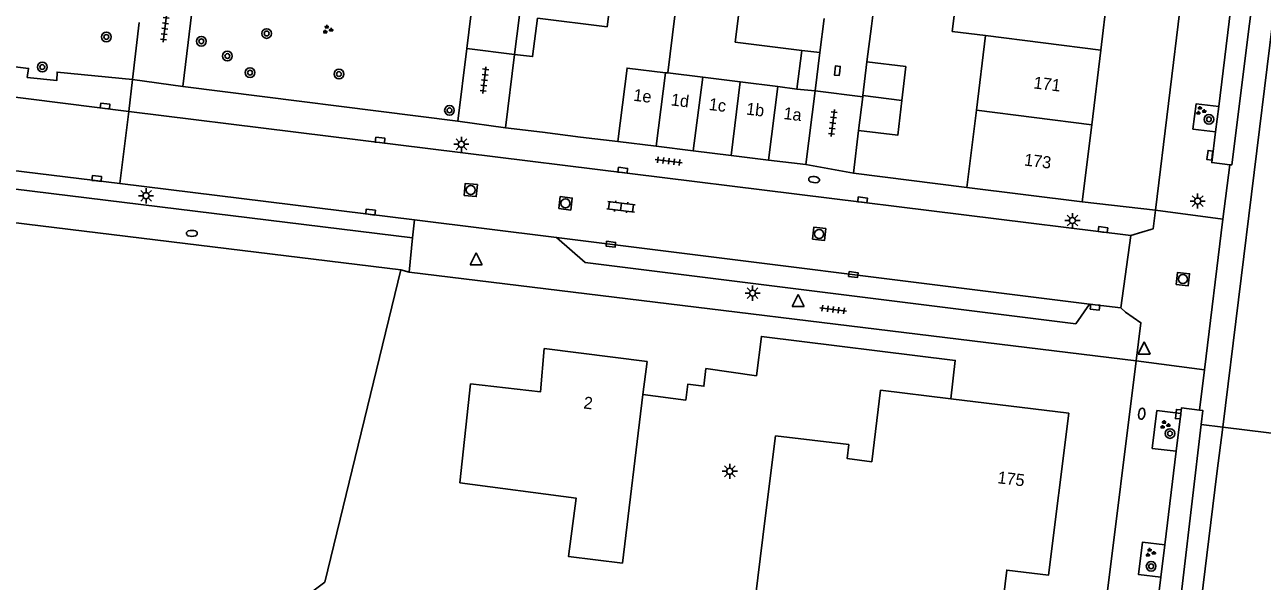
# Model space of a CAD drawing. Extents: x 131000 to 133014, y 396499 to 399001.
# Drawn here: x 131515.9 to 131618.1, y 396702.6 to 396748.5 of the extents above; entities that cross this region are included whole.
import ezdxf

# ---------------------------------------------------------------- set-up
doc = ezdxf.new("R2010")
doc.units = 0
for name, color, linetype in [('gg-afsc-erfafscheiding', 7, 'Continuous'), ('gg-afsc-hekwerk', 7, 'Continuous'), ('gg-afsc-muur', 7, 'Continuous'), ('gg-anno-huisnummerreeks BGT', 7, 'Continuous'), ('gg-bbg-bijgebouw', 7, 'Continuous'), ('gg-bbg-gedigitaliseerde bebouwing', 7, 'Continuous'), ('gg-bbg-hoofdgebouw', 7, 'Continuous'), ('gg-bbg-luifel en loopbrug', 7, 'Continuous'), ('gg-bbg-tussenscheiding', 7, 'Continuous'), ('gg-knt-verharding', 7, 'Continuous'), ('gg-knt-verharding nz', 7, 'Continuous'), ('gt-grn-groengrens', 7, 'Continuous'), ('gt-grn-vlakafsluiter', 7, 'Continuous'), ('gt-grn-weggrens', 7, 'Continuous'), ('gt-symb-boom', 7, 'Continuous'), ('gt-symb-brandkraan', 7, 'Continuous'), ('gt-symb-groenvak', 7, 'Continuous'), ('gt-symb-klinker verharding', 7, 'Continuous'), ('gt-symb-kolk', 7, 'Continuous'), ('gt-symb-kolk center center', 7, 'Continuous'), ('gt-symb-lichtmast', 7, 'Continuous'), ('gt-symb-rioolschacht', 7, 'Continuous'), ('gt-symb-tegel verharding', 7, 'Continuous'), ('gt-symb-waterafsluiter', 7, 'Continuous')]:
    doc.layers.add(name, color=color, linetype=linetype)

# ---------------------------------------------------------------- blocks, each defined once
blk = doc.blocks.new('gt0-BOOM')
at = {"layer": 'gt-symb-boom'}
for radius in [0.4, 0.2]:
    blk.add_circle((0, 0), radius, dxfattribs=at)
blk = doc.blocks.new('gt0-GRVAK')
at = {"layer": 'gt-symb-groenvak'}
for p, q in [((-0.11, 0.19), (-0.23, 0.24)), ((-0.18, 0.15), (0.09, 0.15)), ((-0.09, 0.21), (-0.16, 0.32)), ((-0.05, 0.21), (-0.05, 0.39)), ((0, 0.21), (0.06, 0.32)), ((0.02, 0.19), (0.13, 0.24)), ((0.26, -0.05), (0.2, 0.06)), ((0.3, -0.05), (0.3, 0.13)), ((0.35, -0.05), (0.41, 0.06)), ((-0.24, -0.23), (-0.36, -0.18)), ((-0.32, -0.26), (-0.05, -0.26)), ((-0.23, -0.21), (-0.29, -0.09)), ((-0.18, -0.2), (-0.18, -0.02)), ((-0.14, -0.21), (-0.07, -0.09)), ((-0.12, -0.23), (0, -0.18)), ((0.24, -0.07), (0.12, -0.02)), ((0.17, -0.11), (0.44, -0.11)), ((0.37, -0.07), (0.49, -0.02))]:
    blk.add_line(p, q, dxfattribs=at)
blk = doc.blocks.new('gt0-LMAST')
at = {"layer": 'gt-symb-lichtmast'}
for p, q in [((-0.18, 0.17), (-0.45, 0.44)), ((-0.01, 0.25), (-0.01, 0.62)), ((0.17, 0.17), (0.44, 0.44)), ((-0.26, 0), (-0.63, 0)), ((-0.18, -0.18), (-0.45, -0.45)), ((-0.01, -0.25), (-0.01, -0.63)), ((0.44, -0.45), (0.17, -0.18)), ((0.24, 0), (0.62, 0))]:
    blk.add_line(p, q, dxfattribs=at)
blk.add_circle((-0.01, 0), 0.25, dxfattribs=at)
blk = doc.blocks.new('gt0-KOLK')
at = {"layer": 'gt-symb-kolk'}
blk.add_lwpolyline([(0, 0), (0.38, 0), (0.38, 0.4), (-0.38, 0.4), (-0.38, 0), (0, 0)], dxfattribs=at)
blk = doc.blocks.new('gt0-BR')
at = {"layer": 'gt-symb-brandkraan'}
for centre, radius, start, end in [((-0.24, 0), 0.206, 107.5669, 252.4331), ((0.6, -2.66), 3, 106.892, 107.5669), ((0, -0.69), 0.938, 73.108, 106.892), ((-0.6, -2.66), 3, 72.4331, 73.108), ((0.24, 0), 0.206, 287.567, 72.4331), ((0.6, 2.66), 3, 252.4331, 253.108), ((0, 0.69), 0.938, 253.108, 286.8921), ((-0.6, 2.66), 3, 286.8921, 287.567)]:
    blk.add_arc(centre, radius, start, end, dxfattribs=at)
blk = doc.blocks.new('gt0-WAFSL')
at = {"layer": 'gt-symb-waterafsluiter'}
for p, q in [((-0.5, -0.33), (0, 0.67)), ((0, 0.67), (0.5, -0.33)), ((0.5, -0.33), (-0.5, -0.33))]:
    blk.add_line(p, q, dxfattribs=at)
blk = doc.blocks.new('gt0-TEG1')
at = {"layer": 'gt-symb-tegel verharding'}
for p, q in [((-1.12, 0), (1.12, 0)), ((-0.9, -0.25), (-0.9, 0.25)), ((-0.45, -0.25), (-0.45, 0.25)), ((0, -0.25), (0, 0.25)), ((0.45, -0.25), (0.45, 0.25)), ((0.9, -0.25), (0.9, 0.25))]:
    blk.add_line(p, q, dxfattribs=at)
blk = doc.blocks.new('gt0-KOLKCC')
at = {"layer": 'gt-symb-kolk center center'}
blk.add_lwpolyline([(-0.37, 0.2), (0.38, 0.2), (0.38, -0.2), (-0.37, -0.2)], close=True, dxfattribs=at)
blk = doc.blocks.new('gt0-RS')
at = {"layer": 'gt-symb-rioolschacht'}
blk.add_lwpolyline([(-0.5, -0.5), (0.5, -0.5), (0.5, 0.5), (-0.5, 0.5)], close=True, dxfattribs=at)
blk.add_circle((0, 0), 0.375, dxfattribs=at)
blk = doc.blocks.new('gt0-KL1')
at = {"layer": 'gt-symb-klinker verharding'}
for p, q in [((-1.15, 0.3), (1.15, 0.3)), ((-1, -0.3), (-1, 0.3)), ((-0.5, 0.3), (-0.5, 0.45)), ((0, -0.3), (0, 0.3)), ((0.5, 0.3), (0.5, 0.45)), ((1, -0.3), (1, 0.3)), ((-1.15, -0.3), (1.15, -0.3)), ((-0.5, -0.45), (-0.5, -0.3)), ((0.5, -0.45), (0.5, -0.3))]:
    blk.add_line(p, q, dxfattribs=at)

msp = doc.modelspace()

# ---------------------------------------------------------------- linework, layer by layer
at = {"layer": 'gg-afsc-erfafscheiding'}
for p, q in [((131615.93, 396787.15), (131609.31, 396733.21)), ((131581.6, 396746.23), (131581.95, 396749.04)), ((131609.31, 396733.21), (131603.27, 396733.91))]:
    msp.add_line(p, q, dxfattribs=at)
msp.add_lwpolyline([(131566.99, 396717.98), (131570.52, 396717.52), (131570.69, 396718.83), (131572.02, 396718.67), (131572.19, 396720.13), (131576.36, 396719.54), (131576.77, 396722.78), (131592.78, 396720.8), (131592.42, 396717.63)], dxfattribs=at)
at = {"layer": 'gg-afsc-hekwerk'}
msp.add_line((131546.98, 396728.29), (131500, 396734.02), dxfattribs=at)
at = {"layer": 'gg-afsc-muur'}
for p, q in [((131586.36, 396752.32), (131585.86, 396748.41)), ((131585.86, 396748.41), (131585.49, 396745.46)), ((131584.39, 396736.28), (131584.8, 396739.81)), ((131593.75, 396735.09), (131584.39, 396736.28))]:
    msp.add_line(p, q, dxfattribs=at)
at = {"layer": 'gg-bbg-bijgebouw'}
for p, q in [((131585.49, 396745.46), (131585.15, 396742.69)), ((131581.2, 396743.07), (131579.71, 396743.22)), ((131580.44, 396736.99), (131581.2, 396743.07)), ((131585.14, 396742.59), (131584.8, 396739.81)), ((131585.15, 396742.69), (131585.14, 396742.59)), ((131564.92, 396738.89), (131568.09, 396738.5)), ((131568.09, 396738.5), (131571.13, 396738.13)), ((131571.13, 396738.13), (131574.27, 396737.74)), ((131574.27, 396737.74), (131577.37, 396737.36)), ((131577.37, 396737.36), (131580.44, 396736.99))]:
    msp.add_line(p, q, dxfattribs=at)
for points in [[(131588.37, 396742.28), (131588.7, 396745.08), (131585.49, 396745.46)], [(131584.8, 396739.81), (131588.04, 396739.42), (131588.37, 396742.28)]]:
    msp.add_lwpolyline(points, dxfattribs=at)
at = {"layer": 'gg-bbg-gedigitaliseerde bebouwing'}
msp.add_line((131551.86, 396710.68), (131552.76, 396718.87), dxfattribs=at)
for points in [[(131596.07, 396754.01), (131593.32, 396754.35), (131592.54, 396747.98), (131595.29, 396747.64)], [(131551.86, 396710.68), (131561.47, 396709.42), (131560.85, 396704.6), (131565.31, 396704.06)], [(131577.09, 396707.78), (131574.65, 396688.06), (131591.18, 396686.01)]]:
    msp.add_lwpolyline(points, dxfattribs=at)
at = {"layer": 'gg-bbg-hoofdgebouw'}
for p, q in [((131604.8, 396746.44), (131605.58, 396752.81)), ((131595.29, 396747.64), (131594.53, 396741.48)), ((131579.71, 396743.22), (131580.12, 396746.42)), ((131604.05, 396740.26), (131604.8, 396746.44)), ((131556.39, 396746.09), (131555.63, 396740.02)), ((131594.53, 396741.48), (131593.75, 396735.09)), ((131603.27, 396733.91), (131604.05, 396740.26)), ((131593.75, 396735.09), (131603.27, 396733.91)), ((131566.99, 396717.98), (131567.33, 396720.7)), ((131566.99, 396717.98), (131565.31, 396704.06))]:
    msp.add_line(p, q, dxfattribs=at)
for points in [[(131565.11, 396756.96), (131564.03, 396748.37), (131558.27, 396749.09)], [(131580.12, 396746.42), (131574.61, 396747.11), (131575.68, 396755.69)], [(131558.27, 396749.09), (131557.87, 396745.9), (131556.39, 396746.09)], [(131564.92, 396738.89), (131561.82, 396739.26), (131558.7, 396739.65), (131555.63, 396740.02)], [(131552.76, 396718.87), (131558.53, 396718.21), (131558.84, 396721.78), (131567.33, 396720.7)], [(131577.09, 396707.78), (131577.94, 396714.57), (131583.99, 396713.85), (131583.86, 396712.69), (131585.88, 396712.43), (131586.62, 396718.34), (131592.42, 396717.63)], [(131598.87, 396689.74), (131599.86, 396697.82), (131596.4, 396698.26), (131597.04, 396703.48), (131600.49, 396703.07), (131602.15, 396716.44), (131592.42, 396717.63)]]:
    msp.add_lwpolyline(points, dxfattribs=at)
at = {"layer": 'gg-bbg-luifel en loopbrug'}
for p in [(131580.12, 396746.42), (131581.2, 396743.07)]:
    msp.add_line(p, (131581.6, 396746.23), dxfattribs=at)
at = {"layer": 'gg-bbg-tussenscheiding'}
for p, q in [((131570.47, 396756.44), (131569.05, 396744.55)), ((131604.8, 396746.44), (131595.29, 396747.64)), ((131568.85, 396744.57), (131568.09, 396738.5)), ((131569.05, 396744.55), (131568.85, 396744.57)), ((131571.94, 396744.2), (131569.05, 396744.55)), ((131571.94, 396744.2), (131571.13, 396738.13)), ((131571.94, 396744.2), (131575.02, 396743.82)), ((131574.27, 396737.74), (131575.02, 396743.82)), ((131575.02, 396743.82), (131578.13, 396743.44)), ((131578.13, 396743.44), (131577.37, 396737.36)), ((131578.13, 396743.44), (131579.71, 396743.22)), ((131585.15, 396742.69), (131588.37, 396742.28)), ((131594.53, 396741.48), (131604.05, 396740.26))]:
    msp.add_line(p, q, dxfattribs=at)
msp.add_lwpolyline([(131564.92, 396738.89), (131565.68, 396744.96), (131568.85, 396744.57)], dxfattribs=at)
at = {"layer": 'gg-knt-verharding'}
for p, q in [((131361.43, 396761.6), (131524.52, 396741.38)), ((131552.45, 396746.58), (131553.21, 396752.83)), ((131556.39, 396746.09), (131557.28, 396753.24)), ((131615.93, 396753.13), (131614.54, 396741.79)), ((131524.84, 396744.02), (131525.38, 396748.73)), ((131422.88, 396747.86), (131523.78, 396735.41)), ((131551.71, 396740.57), (131552.45, 396746.58)), ((131552.45, 396746.58), (131556.39, 396746.09)), ((131528.98, 396743.43), (131551.71, 396740.57)), ((131581.2, 396743.07), (131585.14, 396742.59)), ((131524.52, 396741.38), (131607.27, 396731.12)), ((131614.54, 396741.79), (131614.28, 396739.7)), ((131615.45, 396736.97), (131614.89, 396732.46)), ((131523.78, 396735.41), (131548.12, 396732.41)), ((131547.97, 396730.92), (131548.12, 396732.41)), ((131548.12, 396732.41), (131559.86, 396730.96)), ((131614.89, 396732.46), (131613.36, 396720.02)), ((131547.68, 396728.1), (131547.97, 396730.92)), ((131607.27, 396731.12), (131606.46, 396725.14)), ((131607.71, 396720.78), (131547.68, 396728.1)), ((131606.46, 396725.14), (131603.87, 396725.46)), ((131599.74, 396656.43), (131607.71, 396720.78)), ((131613.36, 396720.02), (131612.96, 396716.7)), ((131611.03, 396713.29), (131611.4, 396716.41)), ((131611.03, 396713.29), (131610.08, 396705.56)), ((131610.08, 396705.56), (131609.75, 396702.88)), ((131609.75, 396702.88), (131607.32, 396683.01))]:
    msp.add_line(p, q, dxfattribs=at)
for points in [[(131530.47, 396756.42), (131529.97, 396752.34), (131529.77, 396752.34), (131529.67, 396751.44), (131529.95, 396751.43), (131528.98, 396743.43)], [(131505.73, 396746.21), (131516.25, 396744.93), (131516.14, 396744.19), (131518.57, 396743.92), (131518.61, 396744.62), (131524.84, 396744.02)], [(131614.28, 396739.7), (131612.41, 396739.92), (131612.68, 396742.01), (131614.54, 396741.79)], [(131614.28, 396739.7), (131613.97, 396737.15), (131615.45, 396736.97)], [(131559.86, 396730.96), (131562.22, 396728.88), (131602.74, 396723.83), (131603.87, 396725.46)], [(131611.4, 396716.41), (131609.44, 396716.66), (131609.05, 396713.53), (131611.03, 396713.29)], [(131612.96, 396716.7), (131611.46, 396716.87), (131611.4, 396716.41)], [(131610.08, 396705.56), (131608.25, 396705.79), (131607.92, 396703.11), (131609.75, 396702.88)]]:
    msp.add_lwpolyline(points, dxfattribs=at)
at = {"layer": 'gg-knt-verharding nz'}
msp.add_line((131559.86, 396730.96), (131603.87, 396725.46), dxfattribs=at)
for points in [[(131614.88, 396715.28), (131622.63, 396778.43), (131628.65, 396826.47), (131638.42, 396905.79), (131638.56, 396944.76)], [(131615.45, 396736.97), (131615.62, 396736.95), (131621.46, 396783.59), (131620.98, 396783.64)], [(131613.1, 396715.51), (131613.24, 396716.66), (131612.96, 396716.7)], [(131613.1, 396715.51), (131608.63, 396677.51), (131605.09, 396650.49), (131603.59, 396638.81), (131602.21, 396627.43), (131601.06, 396618.31), (131600.03, 396613.65), (131597.57, 396604.24)], [(131614.88, 396715.28), (131614.39, 396711.46), (131606.89, 396650.25), (131603.63, 396623.39), (131601.95, 396614.29), (131599.75, 396604.98)]]:
    msp.add_lwpolyline(points, dxfattribs=at)
at = {"layer": 'gt-grn-groengrens'}
msp.add_line((131422.67, 396746.37), (131547.97, 396730.92), dxfattribs=at)
msp.add_lwpolyline([(131546.98, 396728.29), (131540.71, 396702.49), (131537.98, 396700.45), (131537.91, 396688.55), (131528.75, 396689.95), (131510.12, 396650.53)], dxfattribs=at)
at = {"layer": 'gt-grn-vlakafsluiter'}
msp.add_line((131546.98, 396728.29), (131547.68, 396728.1), dxfattribs=at)
at = {"layer": 'gt-grn-weggrens'}
for p, q in [((131524.52, 396741.38), (131524.84, 396744.02)), ((131524.84, 396744.02), (131528.98, 396743.43)), ((131524.52, 396741.38), (131523.78, 396735.41)), ((131551.71, 396740.57), (131555.63, 396740.02)), ((131580.44, 396736.99), (131584.39, 396736.28)), ((131609.31, 396733.21), (131614.89, 396732.46)), ((131607.71, 396720.78), (131613.36, 396720.02)), ((131613.1, 396715.51), (131614.88, 396715.28)), ((131614.88, 396715.28), (131621.21, 396714.49))]:
    msp.add_line(p, q, dxfattribs=at)
for points in [[(131609.31, 396733.21), (131609.12, 396731.68), (131608.94, 396731.61), (131608.2, 396731.4), (131607.27, 396731.12)], [(131607.71, 396720.78), (131608.11, 396723.92), (131606.85, 396724.8), (131606.46, 396725.14)]]:
    msp.add_lwpolyline(points, dxfattribs=at)

# ---------------------------------------------------------------- block references
at = {"layer": 'gt-symb-boom'}
for p in [(131522.67, 396747.53), (131530.52, 396747.17), (131535.91, 396747.81), (131532.67, 396745.95), (131517.38, 396745.04), (131534.54, 396744.58), (131541.88, 396744.46), (131551.01, 396741.46), (131613.73, 396740.72), (131610.51, 396714.76)]:
    msp.add_blockref('gt0-BOOM', p, dxfattribs=at)
at = {"layer": 'gt-symb-boom', "rotation": -97.0042592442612}
msp.add_blockref('gt0-BOOM', (131608.96, 396703.79), dxfattribs=at)
at = {"layer": 'gt-symb-brandkraan'}
for p, rotation in [((131581.12, 396735.74), -6.606034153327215), ((131608.18, 396716.4), -96.83367234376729)]:
    msp.add_blockref('gt0-BR', p, dxfattribs=dict(at, rotation=rotation))
msp.add_blockref('gt0-BR', (131529.74, 396731.3), dxfattribs=at)
at = {"layer": 'gt-symb-groenvak'}
for p in [(131540.93, 396748.14), (131613.04, 396741.43), (131610.08, 396715.48), (131608.88, 396704.92)]:
    msp.add_blockref('gt0-GRVAK', p, dxfattribs=at)
at = {"layer": 'gt-symb-klinker verharding', "rotation": -7.068140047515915}
msp.add_blockref('gt0-KL1', (131565.18, 396733.49), dxfattribs=at)
at = {"layer": 'gt-symb-kolk'}
for p, rotation in [((131583.24, 396744.71), 82.8749836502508), ((131522.55, 396741.62), -6.549091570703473), ((131545.26, 396738.8), -6.890548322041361), ((131614.01, 396737.72), 82.9318599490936), ((131521.86, 396735.63), -6.549091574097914), ((131565.3, 396736.32), -7.068140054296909), ((131585.1, 396733.87), -7.068140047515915), ((131544.47, 396732.86), -7.068140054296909), ((131604.95, 396731.41), -7.8141808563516), ((131604.35, 396725.4), 173.16632765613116), ((131611.4, 396716.34), 84.20389934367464)]:
    msp.add_blockref('gt0-KOLK', p, dxfattribs=dict(at, rotation=rotation))
at = {"layer": 'gt-symb-kolk center center'}
for p, rotation in [((131564.33, 396730.4), -7.125016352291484), ((131584.36, 396727.9), -7.125016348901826)]:
    msp.add_blockref('gt0-KOLKCC', p, dxfattribs=dict(at, rotation=rotation))
at = {"layer": 'gt-symb-lichtmast'}
for p in [(131552, 396738.66), (131525.96, 396734.41), (131612.81, 396733.97), (131602.47, 396732.36), (131576.05, 396726.36), (131574.17, 396711.64)]:
    msp.add_blockref('gt0-LMAST', p, dxfattribs=at)
at = {"layer": 'gt-symb-rioolschacht'}
for p, rotation in [((131552.77, 396734.88), -5.453918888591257), ((131560.59, 396733.78), -6.776782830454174), ((131581.54, 396731.25), -6.257933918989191), ((131611.58, 396727.52), -6.549091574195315)]:
    msp.add_blockref('gt0-RS', p, dxfattribs=dict(at, rotation=rotation))
at = {"layer": 'gt-symb-tegel verharding'}
for p, rotation in [((131527.5, 396748.21), 82.70443985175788), ((131553.89, 396743.96), 82.99574075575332), ((131582.68, 396740.42), 82.99574075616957), ((131569.12, 396737.26), -7.181878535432), ((131582.7, 396725.01), 173.05258934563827)]:
    msp.add_blockref('gt0-TEG1', p, dxfattribs=dict(at, rotation=rotation))
at = {"layer": 'gt-symb-waterafsluiter'}
for p in [(131553.21, 396729.03), (131579.81, 396725.59), (131608.38, 396721.66)]:
    msp.add_blockref('gt0-WAFSL', p, dxfattribs=at)

# ---------------------------------------------------------------- texts
at = {"layer": 'gg-anno-huisnummerreeks BGT'}
for s, rotation, p in [('171', 353, (131599.21, 396743.28)), ('1e', 353, (131566.16, 396742.26)), ('1d', 353, (131569.26, 396741.88)), ('1c', 353, (131572.39, 396741.5)), ('1b', 353, (131575.47, 396741.12)), ('1a', 353, (131578.56, 396740.75)), ('173', 353, (131598.43, 396736.91)), ('2', 352.8, (131562.04, 396716.84)), ('175', 352.9, (131596.23, 396710.66))]:
    msp.add_text(s, height=1, rotation=rotation, dxfattribs=at).set_placement(p)

doc.saveas('drawing.dxf')
